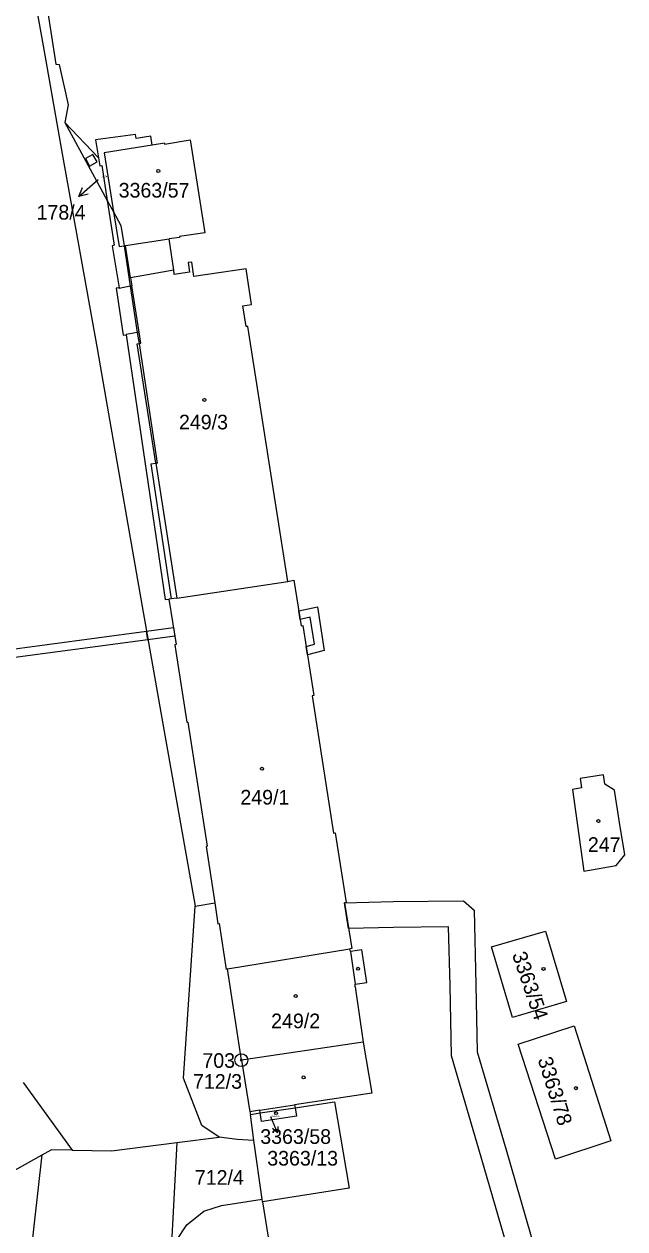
# Model space of a CAD drawing. Extents: x -755819 to -753140, y -1169796 to -1166000.
# Drawn here: x -754823.8 to -754754.1, y -1166626.9 to -1166487 of the extents above; entities that cross this region are included whole.
import ezdxf

# ---------------------------------------------------------------- set-up
doc = ezdxf.new("R2010")
doc.units = 0
for name, color, linetype in [('Vrstva 1', 7, 'Continuous'), ('Vrstva 16', 7, 'Continuous'), ('Vrstva 17', 7, 'Continuous'), ('Vrstva 18', 7, 'Continuous'), ('Vrstva 19', 7, 'Continuous'), ('Vrstva 24', 7, 'Continuous'), ('Vrstva 25', 7, 'Continuous'), ('Vrstva 27', 7, 'Continuous'), ('Vrstva 4', 7, 'Continuous'), ('Vrstva 6', 7, 'Continuous')]:
    doc.layers.add(name, color=color, linetype=linetype)

msp = doc.modelspace()

# ---------------------------------------------------------------- linework, layer by layer
at = {"layer": 'Vrstva 1'}
for p, q in [((-754823.71, -1166468.5), (-754820.12, -1166491.68)), ((-754822.91, -1166482.34), (-754821.41, -1166490.64)), ((-754821.41, -1166490.64), (-754819.39, -1166502.08)), ((-754820.12, -1166491.68), (-754819.75, -1166491.7)), ((-754819.75, -1166491.7), (-754818.72, -1166496.39)), ((-754818.72, -1166496.39), (-754819.1, -1166498.43)), ((-754819.1, -1166498.43), (-754815.19, -1166502.55)), ((-754810.88, -1166499.82), (-754815.53, -1166500.47)), ((-754810.81, -1166500.3), (-754810.88, -1166499.82)), ((-754809.12, -1166500.03), (-754810.81, -1166500.3)), ((-754808.95, -1166501.06), (-754809.12, -1166500.03)), ((-754815.53, -1166500.47), (-754815.19, -1166502.55)), ((-754807.53, -1166500.83), (-754808.95, -1166501.06)), ((-754807.53, -1166500.83), (-754807.51, -1166500.94)), ((-754807.51, -1166500.94), (-754804.54, -1166500.45)), ((-754804.54, -1166500.45), (-754802.85, -1166511.24)), ((-754819.39, -1166502.08), (-754815.35, -1166524.7)), ((-754815.19, -1166502.55), (-754815.04, -1166503.47)), ((-754815.04, -1166503.47), (-754814.79, -1166503.43)), ((-754814.79, -1166503.43), (-754814.16, -1166507.5)), ((-754812.58, -1166510.39), (-754812.22, -1166512.76)), ((-754802.85, -1166511.24), (-754805.78, -1166511.67)), ((-754812.22, -1166512.76), (-754811.5, -1166517.45)), ((-754805.77, -1166511.79), (-754806.98, -1166511.97)), ((-754806.45, -1166515.61), (-754806.98, -1166511.97)), ((-754805.78, -1166511.67), (-754805.77, -1166511.79)), ((-754806.45, -1166515.61), (-754811.46, -1166516.48)), ((-754806.38, -1166516.09), (-754806.45, -1166515.61)), ((-754804.35, -1166514.65), (-754804.77, -1166514.71)), ((-754804.77, -1166514.71), (-754804.61, -1166515.84)), ((-754804.11, -1166516.32), (-754804.35, -1166514.65)), ((-754798.04, -1166515.43), (-754804.11, -1166516.32)), ((-754797.42, -1166519.58), (-754798.04, -1166515.43)), ((-754811.46, -1166516.48), (-754811.32, -1166517.41)), ((-754804.61, -1166515.84), (-754806.38, -1166516.09)), ((-754811.32, -1166517.41), (-754811.5, -1166517.45)), ((-754811.5, -1166517.45), (-754810.68, -1166522.83)), ((-754798.42, -1166519.74), (-754797.42, -1166519.58)), ((-754798.04, -1166522.15), (-754798.42, -1166519.74)), ((-754810.68, -1166522.83), (-754810.48, -1166524.1)), ((-754797.83, -1166522.12), (-754798.04, -1166522.15)), ((-754793.19, -1166551.73), (-754797.83, -1166522.12)), ((-754810.48, -1166524.1), (-754808.36, -1166537.99)), ((-754815.35, -1166524.7), (-754814.18, -1166531.4)), ((-754814.18, -1166531.4), (-754810.12, -1166554.65)), ((-754809.1, -1166538.1), (-754808.54, -1166538.02)), ((-754809.1, -1166538.1), (-754806.75, -1166553.78)), ((-754808.54, -1166538.02), (-754808.36, -1166537.99)), ((-754806.1, -1166553.68), (-754793.19, -1166551.73)), ((-754793.19, -1166551.73), (-754792.68, -1166551.65)), ((-754792.68, -1166551.65), (-754792.49, -1166551.61)), ((-754792.49, -1166551.61), (-754791.66, -1166556.88)), ((-754810.12, -1166554.65), (-754807.5, -1166569.61)), ((-754806.75, -1166553.78), (-754807.01, -1166553.82)), ((-754807.01, -1166553.82), (-754806.15, -1166559.06)), ((-754806.1, -1166553.68), (-754806.75, -1166553.78)), ((-754791.66, -1166556.88), (-754791.46, -1166556.85)), ((-754791.46, -1166556.85), (-754790.19, -1166564.97)), ((-754806.15, -1166559.06), (-754806.34, -1166559.09)), ((-754806.34, -1166559.09), (-754806.21, -1166559.89)), ((-754806.21, -1166559.89), (-754804.94, -1166568.1)), ((-754790.19, -1166564.97), (-754790.39, -1166565.01)), ((-754790.39, -1166565.01), (-754787.89, -1166580.98)), ((-754804.94, -1166568.1), (-754804.81, -1166568.08)), ((-754804.81, -1166568.08), (-754802.56, -1166582.48)), ((-754807.5, -1166569.61), (-754803.97, -1166589.45)), ((-754756.55, -1166574.19), (-754759.28, -1166574.62)), ((-754756.38, -1166575.3), (-754756.55, -1166574.19)), ((-754759.11, -1166575.73), (-754760.17, -1166575.89)), ((-754760.17, -1166575.89), (-754758.82, -1166585.38)), ((-754759.28, -1166574.62), (-754759.11, -1166575.73)), ((-754755.29, -1166575.99), (-754756.38, -1166575.3)), ((-754754.68, -1166579.75), (-754755.29, -1166575.99)), ((-754754.07, -1166583.5), (-754754.68, -1166579.75)), ((-754787.89, -1166580.98), (-754787.69, -1166580.95)), ((-754787.69, -1166580.95), (-754786.42, -1166589.03)), ((-754802.56, -1166582.48), (-754802.7, -1166582.51)), ((-754802.7, -1166582.51), (-754801.69, -1166589.06)), ((-754755.09, -1166584.72), (-754754.07, -1166583.5)), ((-754758.82, -1166585.38), (-754755.09, -1166584.72)), ((-754805.3, -1166609.42), (-754803.97, -1166589.45)), ((-754803.97, -1166589.45), (-754801.69, -1166589.06)), ((-754801.69, -1166589.06), (-754801.31, -1166591.5)), ((-754786.42, -1166589.03), (-754786.62, -1166589.06)), ((-754786.62, -1166589.06), (-754785.79, -1166594.37)), ((-754801.31, -1166591.5), (-754801.15, -1166591.48)), ((-754800.32, -1166596.82), (-754801.15, -1166591.48)), ((-754769.55, -1166594.19), (-754763.29, -1166592.35)), ((-754763.29, -1166592.35), (-754760.85, -1166600.51)), ((-754767.13, -1166602.39), (-754769.55, -1166594.19)), ((-754800.19, -1166596.75), (-754785.99, -1166594.4)), ((-754785.79, -1166594.37), (-754785.99, -1166594.4)), ((-754785.94, -1166594.72), (-754785.99, -1166594.4)), ((-754784.6, -1166594.53), (-754785.94, -1166594.72)), ((-754784.04, -1166598.33), (-754784.6, -1166594.53)), ((-754800.19, -1166596.75), (-754800.32, -1166596.82)), ((-754798.6, -1166607.34), (-754800.19, -1166596.75)), ((-754785.4, -1166598.52), (-754784.04, -1166598.33)), ((-754785.39, -1166598.81), (-754785.4, -1166598.52)), ((-754785.39, -1166598.81), (-754784.45, -1166605.23)), ((-754760.85, -1166600.51), (-754767.13, -1166602.39)), ((-754766.46, -1166605.47), (-754759.95, -1166603.35)), ((-754759.95, -1166603.35), (-754755.69, -1166616.72)), ((-754784.45, -1166605.23), (-754783.45, -1166611.18)), ((-754762.14, -1166618.83), (-754766.46, -1166605.47)), ((-754798.6, -1166607.34), (-754797.6, -1166613.33)), ((-754803.18, -1166614.92), (-754805.3, -1166609.42)), ((-754823.93, -1166609.94), (-754818.24, -1166617.8)), ((-754783.45, -1166611.18), (-754792.41, -1166612.54)), ((-754792.36, -1166612.86), (-754787.78, -1166612.17)), ((-754787.78, -1166612.17), (-754786.09, -1166622.2)), ((-754797.6, -1166613.33), (-754797.55, -1166613.64)), ((-754797.55, -1166613.64), (-754796.41, -1166613.47)), ((-754797.13, -1166616.67), (-754797.55, -1166613.64)), ((-754796.41, -1166613.47), (-754792.36, -1166612.86)), ((-754796.26, -1166614.47), (-754796.41, -1166613.47)), ((-754792.41, -1166612.54), (-754792.36, -1166612.86)), ((-754792.36, -1166612.86), (-754792.21, -1166613.85)), ((-754801.18, -1166616.27), (-754803.18, -1166614.92)), ((-754792.21, -1166613.85), (-754796.26, -1166614.47)), ((-754806.08, -1166616.9), (-754801.18, -1166616.27)), ((-754799.1, -1166616.56), (-754801.18, -1166616.27)), ((-754797.13, -1166616.67), (-754799.1, -1166616.56)), ((-754821.73, -1166618.34), (-754820.69, -1166617.76)), ((-754818.24, -1166617.8), (-754820.69, -1166617.76)), ((-754818.24, -1166617.8), (-754813.69, -1166617.87)), ((-754813.69, -1166617.87), (-754806.08, -1166616.9)), ((-754806.08, -1166616.9), (-754806.78, -1166630.26)), ((-754796.18, -1166623.47), (-754797.13, -1166616.67)), ((-754755.69, -1166616.72), (-754762.14, -1166618.83)), ((-754837.23, -1166626.97), (-754821.73, -1166618.34)), ((-754824.78, -1166645.35), (-754821.73, -1166618.34)), ((-754800.91, -1166624.21), (-754796.18, -1166623.47)), ((-754796.14, -1166623.78), (-754796.18, -1166623.47)), ((-754786.09, -1166622.2), (-754796.14, -1166623.78)), ((-754804.93, -1166626.46), (-754802.94, -1166624.87)), ((-754802.94, -1166624.87), (-754800.91, -1166624.21)), ((-754796.14, -1166623.78), (-754793.9, -1166637.72)), ((-754806.22, -1166628.41), (-754804.93, -1166626.46))]:
    msp.add_line(p, q, dxfattribs=at)
at = {"layer": 'Vrstva 16'}
for p, q in [((-754817.47, -1166507.05), (-754815.21, -1166505.07)), ((-754794.4, -1166615.78), (-754795.18, -1166613.93))]:
    msp.add_line(p, q, dxfattribs=at)
for points in [[(-754816.39, -1166506.76), (-754817.47, -1166507.05), (-754817.04, -1166506.01)], [(-754794.35, -1166615.03), (-754794.4, -1166615.78), (-754794.97, -1166615.29)]]:
    msp.add_lwpolyline(points, dxfattribs=at)
at = {"layer": 'Vrstva 24'}
for radius in [0.75, 0.1]:
    msp.add_circle((-754798.6, -1166607.34), radius, dxfattribs=at)
at = {"layer": 'Vrstva 25'}
for centre in [(-754808.24, -1166504.08), (-754802.89, -1166530.66), (-754796.2, -1166573.5), (-754757.15, -1166579.58), (-754785.04, -1166596.73), (-754763.52, -1166596.74), (-754792.29, -1166599.9), (-754791.38, -1166609.34), (-754759.76, -1166610.59), (-754794.56, -1166613.49)]:
    msp.add_circle(centre, 0.175, dxfattribs=at)
at = {"layer": 'Vrstva 27'}
for p, q in [((-754815.83, -1166502.15), (-754816.7, -1166502.64)), ((-754816.7, -1166502.64), (-754816.22, -1166503.51)), ((-754816.22, -1166503.51), (-754815.34, -1166503.03)), ((-754815.34, -1166503.03), (-754815.83, -1166502.15)), ((-754791.93, -1166555.17), (-754789.77, -1166554.68)), ((-754789.77, -1166554.68), (-754789, -1166559.78)), ((-754791.77, -1166556.16), (-754791.93, -1166555.17)), ((-754790.59, -1166555.9), (-754791.77, -1166556.16)), ((-754790.12, -1166559.03), (-754790.59, -1166555.9)), ((-754828.44, -1166560.03), (-754809.62, -1166557.52)), ((-754809.62, -1166557.52), (-754806.47, -1166557.1)), ((-754809.62, -1166557.52), (-754809.44, -1166558.51)), ((-754809.44, -1166558.51), (-754809.62, -1166557.52)), ((-754806.47, -1166557.1), (-754806.31, -1166558.1)), ((-754809.44, -1166558.51), (-754828.41, -1166561.03)), ((-754806.31, -1166558.1), (-754809.44, -1166558.51)), ((-754791.08, -1166559.29), (-754790.12, -1166559.03)), ((-754790.92, -1166560.28), (-754791.08, -1166559.29)), ((-754789, -1166559.78), (-754790.92, -1166560.28)), ((-754786.62, -1166589.06), (-754780.97, -1166588.92)), ((-754786.15, -1166592.04), (-754786.62, -1166589.06)), ((-754780.97, -1166588.92), (-754772.82, -1166588.83)), ((-754772.82, -1166588.83), (-754771.58, -1166589.9)), ((-754771.58, -1166589.9), (-754771.36, -1166598.59)), ((-754780.92, -1166591.92), (-754786.15, -1166592.04)), ((-754774.53, -1166591.85), (-754780.92, -1166591.92)), ((-754774.36, -1166598.66), (-754774.53, -1166591.85)), ((-754774.21, -1166606.83), (-754774.36, -1166598.66)), ((-754771.36, -1166598.59), (-754771.22, -1166606.37)), ((-754771.22, -1166606.37), (-754767.87, -1166617.77)), ((-754770.75, -1166618.61), (-754774.21, -1166606.83)), ((-754767.87, -1166617.77), (-754764.43, -1166629.56)), ((-754767.32, -1166630.39), (-754770.75, -1166618.61))]:
    msp.add_line(p, q, dxfattribs=at)
at = {"layer": 'Vrstva 4'}
for p, q in [((-754808.95, -1166501.06), (-754814.53, -1166501.98)), ((-754814.53, -1166501.98), (-754813.43, -1166508.82)), ((-754814.16, -1166507.5), (-754813.35, -1166512.69)), ((-754813.43, -1166508.82), (-754812.79, -1166512.85)), ((-754813.35, -1166512.69), (-754813.59, -1166512.75)), ((-754813.59, -1166512.75), (-754812.8, -1166517.65)), ((-754812.79, -1166512.85), (-754812.22, -1166512.76)), ((-754812.22, -1166512.76), (-754812.05, -1166512.73)), ((-754812.05, -1166512.73), (-754806.98, -1166511.97)), ((-754811.46, -1166516.48), (-754812.05, -1166512.73)), ((-754812.8, -1166517.65), (-754813.12, -1166517.7)), ((-754813.12, -1166517.7), (-754812.3, -1166523.16)), ((-754812.79, -1166517.71), (-754812.8, -1166517.65)), ((-754811.5, -1166517.45), (-754812.79, -1166517.71)), ((-754810.47, -1166522.79), (-754811.32, -1166517.41)), ((-754810.68, -1166522.83), (-754811.99, -1166523.05)), ((-754810.47, -1166522.79), (-754810.68, -1166522.83)), ((-754810.27, -1166524.07), (-754810.47, -1166522.79)), ((-754812.3, -1166523.16), (-754811.98, -1166523.11)), ((-754811.99, -1166523.05), (-754811.98, -1166523.11)), ((-754811.98, -1166523.11), (-754807.45, -1166553.85)), ((-754810.71, -1166524.14), (-754810.48, -1166524.1)), ((-754808.54, -1166538.02), (-754810.71, -1166524.14)), ((-754810.48, -1166524.1), (-754810.27, -1166524.07)), ((-754808.54, -1166538.02), (-754806.1, -1166553.68)), ((-754807.45, -1166553.85), (-754807.01, -1166553.82)), ((-754785.94, -1166594.72), (-754785.4, -1166598.52)), ((-754784.45, -1166605.23), (-754798.6, -1166607.34)), ((-754796.46, -1166613.16), (-754797.6, -1166613.33)), ((-754796.46, -1166613.16), (-754792.41, -1166612.54)), ((-754796.41, -1166613.47), (-754796.46, -1166613.16))]:
    msp.add_line(p, q, dxfattribs=at)
at = {"layer": 'Vrstva 6'}
for p, q in [((-754819.1, -1166498.43), (-754814.16, -1166507.5)), ((-754814.16, -1166507.5), (-754813.43, -1166508.82)), ((-754813.43, -1166508.82), (-754812.58, -1166510.39))]:
    msp.add_line(p, q, dxfattribs=at)

# ---------------------------------------------------------------- texts
at = {"layer": 'Vrstva 16'}
for s, p in [('178/4', (-754822.37, -1166509.72)), ('3363/58', (-754796.4, -1166617.06))]:
    msp.add_text(s, height=1.7, dxfattribs=at).set_placement(p)
at = {"layer": 'Vrstva 17'}
msp.add_text('703', height=1.7, dxfattribs=at).set_placement((-754803.12, -1166608.23))
at = {"layer": 'Vrstva 18'}
for s, height, p in [('178/4', 0.2, (-754814.85, -1166504.8)), ('712/3', 1.7, (-754804.21, -1166610.66)), ('3363/13', 1.7, (-754795.59, -1166619.58)), ('712/4', 1.7, (-754804, -1166621.81))]:
    msp.add_text(s, height=height, dxfattribs=at).set_placement(p)
at = {"layer": 'Vrstva 19'}
for s, height, p in [('3363/57', 1.7, (-754812.84, -1166507.16)), ('249/3', 1.7, (-754805.84, -1166534.08)), ('249/1', 1.7, (-754798.71, -1166577.65)), ('247', 1.7, (-754758.37, -1166583.15)), ('249/2', 1.7, (-754795.14, -1166603.63)), ('3363/58', 0.2, (-754795.15, -1166613.93))]:
    msp.add_text(s, height=height, dxfattribs=at).set_placement(p)
for s, rotation, p in [('3363/54', 288.8853, (-754767.19, -1166595.07)), ('3363/78', 287.3383, (-754764.21, -1166607.24))]:
    msp.add_text(s, height=1.7, rotation=rotation, dxfattribs=at).set_placement(p)

doc.saveas('drawing.dxf')
